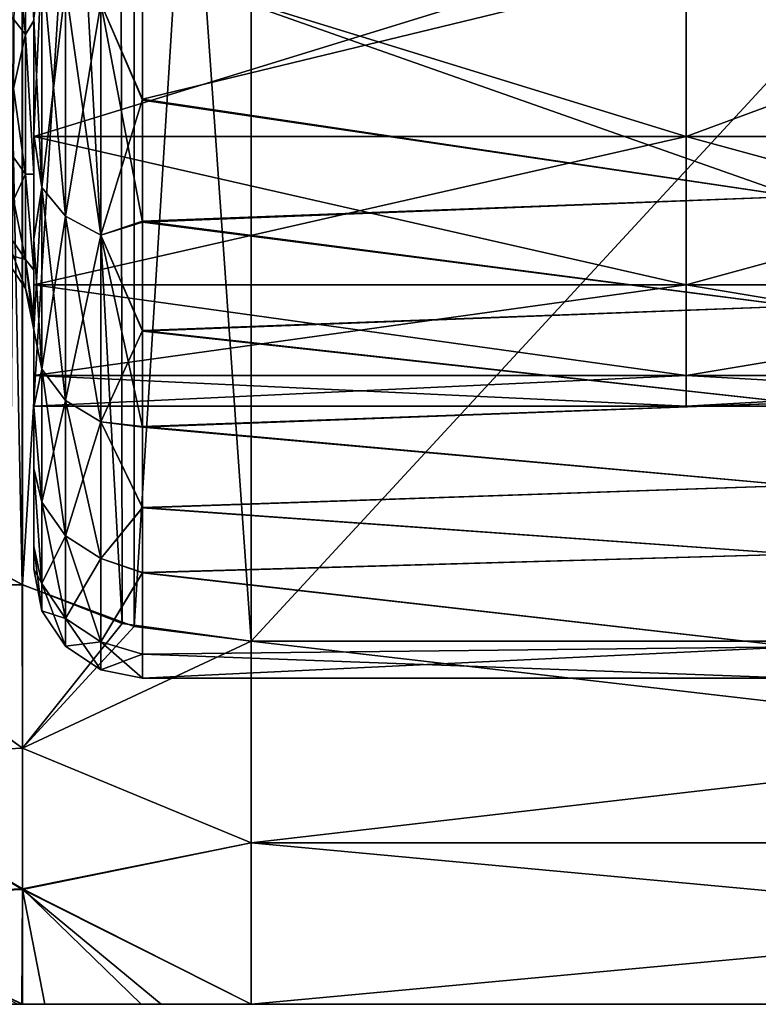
# Model space of a CAD drawing. Header units: metres. Extents: x 26 to 263, y -109 to 109.
# Tile 309 of 656: x 49.7 to 53.09, y 64.3 to 68.83. Entities that reach past the tile are written whole.
import ezdxf

# ---------------------------------------------------------------- set-up
doc = ezdxf.new("R2010")
doc.units = ezdxf.units.M
doc.layers.add('solid_500750', color=7, linetype='CONTINUOUS')

msp = doc.modelspace()

# ---------------------------------------------------------------- linework, layer by layer
at = {"layer": 'solid_500750'}
for points in [[(50.155594, 74.546371, 5.674244), (50.760601, 65.969872, 0.722599), (50.760601, 74.630127, 5.7226)], [(50.760601, 74.630127, -20.06201), (50.760601, 65.969872, -15.062011), (50.221989, 66.036423, -15.100433)], [(50.224606, 74.564514, -20.024128), (50.760601, 74.630127, -20.06201), (50.221989, 66.036423, -15.100433)], [(58.760601, 74.630127, -20.06201), (50.760601, 65.969872, -15.062011), (50.760601, 74.630127, -20.06201)], [(58.760601, 74.630127, -20.06201), (58.760601, 65.969872, -15.062011), (50.760601, 65.969872, -15.062011)], [(58.760601, 65.969872, 0.722599), (50.760601, 74.630127, 5.7226), (50.760601, 65.969872, 0.722599)], [(58.760601, 74.630127, 5.7226), (50.760601, 74.630127, 5.7226), (58.760601, 65.969872, 0.722599)], [(50.224606, 74.564514, -20.024128), (49.708607, 66.228943, -15.211586), (49.708195, 74.371254, -19.91255)], [(50.224606, 74.564514, -20.024128), (50.221989, 66.036423, -15.100433), (49.708607, 66.228943, -15.211586)], [(49.707775, 74.370796, 5.572873), (50.167454, 66.050171, 0.768959), (50.155594, 74.546371, 5.674244)], [(50.155594, 74.546371, 5.674244), (50.167454, 66.050171, 0.768959), (50.760601, 65.969872, 0.722599)], [(49.542622, 74.278694, 5.519701), (49.706978, 66.229179, 0.872309), (49.707775, 74.370796, 5.572873)], [(49.708195, 74.371254, -19.91255), (49.708607, 66.228943, -15.211586), (49.651966, 66.258812, -15.22883)], [(49.682022, 74.357727, -19.904741), (49.708195, 74.371254, -19.91255), (49.651966, 66.258812, -15.22883)], [(49.707775, 74.370796, 5.572873), (49.706978, 66.229179, 0.872309), (50.167454, 66.050171, 0.768959)], [(49.542622, 74.278694, 5.519701), (49.58485, 66.295807, 0.910778), (49.706978, 66.229179, 0.872309)], [(49.722691, 69.628502, -1.571655), (49.760601, 69.798767, -1.091703), (49.760601, 68.82267, -2.342223)], [(49.760601, 69.798767, -1.091703), (49.760601, 68.296707, -1.174338), (49.760601, 67.817726, -1.873355)], [(49.760601, 68.82267, -2.342223), (49.760601, 69.798767, -1.091703), (49.760601, 67.817726, -1.873355)], [(49.760601, 69.798767, -1.091703), (49.760601, 68.830101, -0.521263), (49.760601, 68.296707, -1.174338)], [(49.722691, 68.757767, -2.815195), (49.614292, 68.898438, -2.896413), (49.614292, 69.752937, -1.676066)], [(49.722691, 69.628502, -1.571655), (49.722691, 68.757767, -2.815195), (49.614292, 69.752937, -1.676066)], [(49.722691, 69.628502, -12.767756), (49.760601, 68.820465, -11.99377), (49.760601, 69.795731, -13.244453)], [(49.760601, 69.795731, -13.244453), (49.760601, 68.300194, -13.16974), (49.760601, 68.833923, -13.822434)], [(49.760601, 69.795731, -13.244453), (49.760601, 68.820465, -11.99377), (49.760601, 68.300194, -13.16974)], [(49.722691, 68.757767, -11.524216), (49.722691, 69.628502, -12.767756), (49.614292, 68.898438, -11.442998)], [(49.722691, 68.757767, -11.524216), (49.760601, 68.820465, -11.99377), (49.722691, 69.628502, -12.767756)], [(49.722691, 69.628502, -1.571655), (49.760601, 68.82267, -2.342223), (49.722691, 68.757767, -2.815195)], [(49.760601, 69.213806, -13.115103), (52.760601, 69.213806, -13.115103), (52.760601, 68.289268, -11.794705)], [(49.760601, 69.213806, -13.115103), (52.760601, 68.289268, -11.794705), (49.760601, 68.289268, -11.794705)], [(49.760601, 68.289268, -2.544705), (52.760601, 68.289268, -2.544705), (52.760601, 69.213806, -1.224308)], [(49.760601, 68.289268, -2.544705), (52.760601, 69.213806, -1.224308), (49.760601, 69.213806, -1.224308)], [(49.760601, 68.289268, -11.794705), (49.760601, 69.213806, -1.224308), (49.760601, 69.199997, -7.169705)], [(49.760601, 69.213806, -13.115103), (49.760601, 68.289268, -11.794705), (49.760601, 69.199997, -7.169705)], [(49.760601, 68.289268, -11.794705), (49.760601, 68.289268, -2.544705), (49.760601, 69.213806, -1.224308)], [(52.760601, 68.28923, -11.794628), (52.760601, 68.28923, -2.544783), (52.760601, 69.214035, -1.224002)], [(55.260601, 69.214035, -1.224002), (52.760601, 69.214035, -1.224002), (52.760601, 68.28923, -2.544783)], [(52.760601, 69.214035, -13.115409), (52.760601, 68.28923, -11.794628), (52.760601, 69.214035, -1.224002)], [(55.260601, 68.28923, -2.544783), (55.260601, 69.214035, -1.224002), (52.760601, 68.28923, -2.544783)], [(55.260601, 68.28923, -11.794628), (52.760601, 68.28923, -11.794628), (52.760601, 69.214035, -13.115409)], [(55.260601, 69.214035, -13.115409), (55.260601, 68.28923, -11.794628), (52.760601, 69.214035, -13.115409)], [(52.760601, 68.289268, -2.544705), (52.760601, 68.289268, -11.794705), (52.760601, 69.213806, -13.115103)], [(52.760601, 69.213806, -1.224308), (52.760601, 68.289268, -2.544705), (52.760601, 69.213806, -13.115103)], [(50.260601, 69.07135, 0.445846), (53.260601, 69.188683, 0.555443), (53.260601, 68.013855, -0.720747)], [(50.260601, 68.461143, -14.155576), (53.260601, 68.013855, -13.618665), (53.260601, 69.188683, -14.894855)], [(50.260601, 69.075768, -14.789448), (50.260601, 68.461143, -14.155576), (53.260601, 69.188683, -14.894855)], [(49.798508, 69.093887, -14.375814), (49.760601, 68.833923, -13.822434), (49.760601, 68.300194, -13.16974)], [(49.798508, 68.055328, -13.159812), (49.798508, 69.093887, -14.375814), (49.760601, 68.300194, -13.16974)], [(49.798508, 69.093887, 0.036404), (49.798508, 68.055328, -1.179599), (49.760601, 68.830101, -0.521263)], [(49.906906, 67.923912, -1.084121), (49.798508, 68.055328, -1.179599), (49.798508, 69.093887, 0.036404)], [(49.906906, 68.979034, 0.151264), (49.906906, 67.923912, -1.084121), (49.798508, 69.093887, 0.036404)], [(49.906906, 68.979034, -14.490675), (49.798508, 69.093887, -14.375814), (49.798508, 68.055328, -13.159812)], [(50.069256, 68.90229, -14.567414), (50.260601, 68.461143, -14.155576), (50.260601, 69.075768, -14.789448)], [(50.069256, 68.90229, 0.228003), (50.260601, 69.07135, 0.445846), (50.260601, 68.457077, -0.188406)], [(50.260601, 68.457077, -0.188406), (50.260601, 69.07135, 0.445846), (53.260601, 68.013855, -0.720747)], [(49.906906, 67.923912, -13.255289), (49.906906, 68.979034, -14.490675), (49.798508, 68.055328, -13.159812)], [(50.069256, 67.836113, -1.020332), (49.906906, 67.923912, -1.084121), (49.906906, 68.979034, 0.151264)], [(50.069256, 68.90229, 0.228003), (50.069256, 67.836113, -1.020332), (49.906906, 68.979034, 0.151264)], [(50.069256, 68.90229, -14.567414), (49.906906, 68.979034, -14.490675), (49.906906, 67.923912, -13.255289)], [(49.722691, 68.116196, -4.191045), (49.614292, 68.268837, -4.246601), (49.614292, 68.898438, -2.896413)], [(49.722691, 68.757767, -2.815195), (49.722691, 68.116196, -4.191045), (49.614292, 68.898438, -2.896413)], [(49.722691, 68.757767, -11.524216), (49.614292, 68.898438, -11.442998), (49.614292, 68.268837, -10.09281)], [(50.069256, 67.836113, -13.319079), (50.069256, 68.90229, -14.567414), (49.906906, 67.923912, -13.255289)], [(50.069256, 67.836113, -13.319079), (50.260601, 68.461143, -14.155576), (50.069256, 68.90229, -14.567414)], [(50.069256, 68.90229, 0.228003), (50.260601, 68.457077, -0.188406), (50.260601, 67.896309, -0.874631)], [(50.069256, 68.90229, 0.228003), (50.260601, 67.896309, -0.874631), (50.069256, 67.836113, -1.020332)], [(49.722691, 68.757767, -2.815195), (49.760601, 68.82267, -2.342223), (49.760601, 68.117462, -3.668559)], [(49.722691, 68.757767, -11.524216), (49.760601, 68.116127, -10.667721), (49.760601, 68.820465, -11.99377)], [(49.798508, 68.055328, -1.179599), (49.760601, 68.296707, -1.174338), (49.760601, 68.830101, -0.521263)], [(49.760601, 68.82267, -2.342223), (49.760601, 67.398544, -2.614343), (49.760601, 67.04454, -3.383101)], [(49.760601, 68.117462, -3.668559), (49.760601, 68.82267, -2.342223), (49.760601, 67.04454, -3.383101)], [(49.760601, 68.82267, -2.342223), (49.760601, 67.817726, -1.873355), (49.760601, 67.398544, -2.614343)], [(49.760601, 68.820465, -11.99377), (49.760601, 67.820862, -12.47108), (49.760601, 68.300194, -13.16974)], [(49.760601, 68.820465, -11.99377), (49.760601, 67.401222, -11.730315), (49.760601, 67.820862, -12.47108)], [(49.760601, 68.820465, -11.99377), (49.760601, 68.116127, -10.667721), (49.760601, 67.401222, -11.730315)], [(49.722691, 68.116196, -10.148366), (49.722691, 68.757767, -11.524216), (49.614292, 68.268837, -10.09281)], [(49.722691, 68.116196, -10.148366), (49.760601, 68.116127, -10.667721), (49.722691, 68.757767, -11.524216)], [(49.722691, 68.757767, -2.815195), (49.760601, 68.117462, -3.668559), (49.722691, 68.116196, -4.191045)], [(50.069256, 67.836113, -13.319079), (50.260601, 67.900032, -13.469751), (50.260601, 68.461143, -14.155576)], [(50.260601, 68.461143, -14.155576), (50.260601, 67.900032, -13.469751), (53.260601, 68.013855, -13.618665)], [(50.260601, 67.896309, -0.874631), (50.260601, 68.457077, -0.188406), (53.260601, 68.013855, -0.720747)], [(49.722691, 67.723289, -5.6574), (49.614292, 67.883255, -5.685606), (49.614292, 68.268837, -4.246601)], [(49.722691, 68.116196, -4.191045), (49.722691, 67.723289, -5.6574), (49.614292, 68.268837, -4.246601)], [(49.722691, 68.116196, -10.148366), (49.614292, 68.268837, -10.09281), (49.614292, 67.883255, -8.653805)], [(49.798508, 68.055328, -13.159812), (49.760601, 68.300194, -13.16974), (49.760601, 67.820862, -12.47108)], [(49.798508, 68.055328, -1.179599), (49.760601, 67.817726, -1.873355), (49.760601, 68.296707, -1.174338)], [(49.760601, 68.289268, -11.794705), (52.760601, 68.289268, -11.794705), (52.760601, 67.60804, -10.33383)], [(49.760601, 68.289268, -11.794705), (52.760601, 67.60804, -10.33383), (49.760601, 67.60804, -10.33383)], [(49.760601, 67.60804, -4.005581), (52.760601, 67.60804, -4.005581), (52.760601, 68.289268, -2.544705)], [(49.760601, 67.60804, -4.005581), (52.760601, 68.289268, -2.544705), (49.760601, 68.289268, -2.544705)], [(49.760601, 67.60804, -10.33383), (49.760601, 67.60804, -4.005581), (49.760601, 68.289268, -2.544705)], [(49.760601, 68.289268, -11.794705), (49.760601, 67.60804, -10.33383), (49.760601, 68.289268, -2.544705)], [(52.760601, 67.60804, -4.005581), (52.760601, 67.60804, -10.33383), (52.760601, 68.289268, -11.794705)], [(52.760601, 68.289268, -2.544705), (52.760601, 67.60804, -4.005581), (52.760601, 68.289268, -11.794705)], [(52.760601, 67.607834, -10.333332), (52.760601, 67.607834, -4.006079), (52.760601, 68.28923, -2.544783)], [(55.260601, 68.28923, -2.544783), (52.760601, 68.28923, -2.544783), (52.760601, 67.607834, -4.006079)], [(52.760601, 68.28923, -11.794628), (52.760601, 67.607834, -10.333332), (52.760601, 68.28923, -2.544783)], [(55.260601, 67.607834, -4.006079), (55.260601, 68.28923, -2.544783), (52.760601, 67.607834, -4.006079)], [(55.260601, 67.607834, -10.333332), (52.760601, 67.607834, -10.333332), (52.760601, 68.28923, -11.794628)], [(55.260601, 68.28923, -11.794628), (55.260601, 67.607834, -10.333332), (52.760601, 68.28923, -11.794628)], [(49.722691, 67.723289, -8.682011), (49.722691, 68.116196, -10.148366), (49.614292, 67.883255, -8.653805)], [(49.722691, 68.116196, -4.191045), (49.760601, 68.117462, -3.668559), (49.760601, 67.675896, -4.972677)], [(49.722691, 68.116196, -10.148366), (49.760601, 67.675285, -9.364317), (49.760601, 68.116127, -10.667721)], [(49.722691, 67.723289, -8.682011), (49.760601, 67.675285, -9.364317), (49.722691, 68.116196, -10.148366)], [(49.722691, 68.116196, -4.191045), (49.760601, 67.675896, -4.972677), (49.722691, 67.723289, -5.6574)], [(49.760601, 68.117462, -3.668559), (49.760601, 67.04454, -3.383101), (49.760601, 66.761055, -4.171138)], [(49.760601, 67.675896, -4.972677), (49.760601, 68.117462, -3.668559), (49.760601, 66.761055, -4.171138)], [(49.760601, 68.116127, -10.667721), (49.760601, 67.046684, -10.96153), (49.760601, 67.401222, -11.730315)], [(49.760601, 68.116127, -10.667721), (49.760601, 66.762573, -10.1731), (49.760601, 67.046684, -10.96153)], [(49.760601, 68.116127, -10.667721), (49.760601, 67.675285, -9.364317), (49.760601, 66.762573, -10.1731)], [(49.798508, 68.055328, -13.159812), (49.760601, 67.820862, -12.47108), (49.760601, 67.401222, -11.730315)], [(49.798508, 67.219772, -11.796312), (49.798508, 68.055328, -13.159812), (49.760601, 67.401222, -11.730315)], [(49.798508, 68.055328, -1.179599), (49.798508, 67.219772, -2.543098), (49.760601, 67.817726, -1.873355)], [(49.906906, 67.075043, -2.469354), (49.798508, 67.219772, -2.543098), (49.798508, 68.055328, -1.179599)], [(49.906906, 67.923912, -1.084121), (49.906906, 67.075043, -2.469354), (49.798508, 68.055328, -1.179599)], [(49.906906, 67.923912, -13.255289), (49.798508, 68.055328, -13.159812), (49.798508, 67.219772, -11.796312)], [(50.260601, 67.896309, -0.874631), (53.260601, 68.013855, -0.720747), (53.260601, 67.509895, -1.426634)], [(50.260601, 67.900032, -13.469751), (53.260601, 67.509895, -12.912777), (53.260601, 68.013855, -13.618665)], [(49.906906, 67.075043, -11.870057), (49.906906, 67.923912, -13.255289), (49.798508, 67.219772, -11.796312)], [(50.069256, 66.97834, -2.420084), (49.906906, 67.075043, -2.469354), (49.906906, 67.923912, -1.084121)], [(50.069256, 67.836113, -1.020332), (50.069256, 66.97834, -2.420084), (49.906906, 67.923912, -1.084121)], [(50.069256, 67.836113, -13.319079), (49.906906, 67.923912, -13.255289), (49.906906, 67.075043, -11.870057)], [(50.069256, 67.836113, -13.319079), (50.260601, 67.397171, -12.736545), (50.260601, 67.900032, -13.469751)], [(50.069256, 67.836113, -1.020332), (50.260601, 67.896309, -0.874631), (50.260601, 67.393829, -1.608218)], [(50.260601, 67.900032, -13.469751), (50.260601, 67.397171, -12.736545), (53.260601, 67.509895, -12.912777)], [(50.260601, 67.393829, -1.608218), (50.260601, 67.896309, -0.874631), (53.260601, 67.509895, -1.426634)], [(49.722691, 67.590981, -7.169705), (49.614292, 67.753418, -7.169705), (49.614292, 67.883255, -5.685606)], [(49.722691, 67.723289, -8.682011), (49.614292, 67.883255, -8.653805), (49.614292, 67.753418, -7.169705)], [(49.722691, 67.723289, -5.6574), (49.722691, 67.590981, -7.169705), (49.614292, 67.883255, -5.685606)], [(49.798508, 67.219772, -2.543098), (49.760601, 67.398544, -2.614343), (49.760601, 67.817726, -1.873355)], [(50.069256, 66.97834, -11.919327), (50.069256, 67.836113, -13.319079), (49.906906, 67.075043, -11.870057)], [(50.069256, 66.97834, -11.919327), (50.260601, 67.397171, -12.736545), (50.069256, 67.836113, -13.319079)], [(50.069256, 67.836113, -1.020332), (50.260601, 67.393829, -1.608218), (50.260601, 66.952965, -2.3861)], [(50.069256, 67.836113, -1.020332), (50.260601, 66.952965, -2.3861), (50.069256, 66.97834, -2.420084)], [(49.722691, 67.723289, -8.682011), (49.614292, 67.753418, -7.169705), (49.722691, 67.590981, -7.169705)], [(49.722691, 67.723289, -5.6574), (49.760601, 67.457687, -6.164541), (49.760601, 67.400002, -7.169705)], [(49.722691, 67.723289, -5.6574), (49.760601, 67.400002, -7.169705), (49.722691, 67.590981, -7.169705)], [(49.722691, 67.723289, -8.682011), (49.760601, 67.457535, -8.173543), (49.760601, 67.675285, -9.364317)], [(49.722691, 67.723289, -8.682011), (49.722691, 67.590981, -7.169705), (49.760601, 67.457535, -8.173543)], [(49.722691, 67.723289, -5.6574), (49.760601, 67.675896, -4.972677), (49.760601, 67.457687, -6.164541)], [(49.760601, 67.675896, -4.972677), (49.760601, 66.761055, -4.171138), (49.760601, 66.405098, -5.729586)], [(49.760601, 67.457687, -6.164541), (49.760601, 67.675896, -4.972677), (49.760601, 66.405098, -5.729586)], [(49.760601, 67.675285, -9.364317), (49.760601, 66.405518, -8.612732), (49.760601, 66.762573, -10.1731)], [(49.760601, 67.675285, -9.364317), (49.760601, 67.457535, -8.173543), (49.760601, 66.405518, -8.612732)], [(49.722691, 67.590981, -7.169705), (49.760601, 67.400002, -7.169705), (49.760601, 67.457535, -8.173543)], [(49.760601, 67.60804, -10.33383), (52.760601, 67.60804, -10.33383), (52.760601, 67.190681, -8.776314)], [(49.760601, 67.60804, -10.33383), (52.760601, 67.190681, -8.776314), (49.760601, 67.190681, -8.776314)], [(49.760601, 67.190681, -5.563097), (52.760601, 67.190681, -5.563097), (52.760601, 67.60804, -4.005581)], [(49.760601, 67.190681, -5.563097), (52.760601, 67.60804, -4.005581), (49.760601, 67.60804, -4.005581)], [(49.760601, 67.190681, -8.776314), (49.760601, 67.190681, -5.563097), (49.760601, 67.60804, -4.005581)], [(49.760601, 67.60804, -10.33383), (49.760601, 67.190681, -8.776314), (49.760601, 67.60804, -4.005581)], [(52.760601, 67.190681, -5.563097), (52.760601, 67.190681, -8.776314), (52.760601, 67.60804, -10.33383)], [(52.760601, 67.60804, -4.005581), (52.760601, 67.190681, -5.563097), (52.760601, 67.60804, -10.33383)], [(52.760601, 67.190536, -8.775919), (52.760601, 67.190536, -5.563492), (52.760601, 67.607834, -4.006079)], [(55.260601, 67.607834, -4.006079), (52.760601, 67.607834, -4.006079), (52.760601, 67.190536, -5.563492)], [(52.760601, 67.607834, -10.333332), (52.760601, 67.190536, -8.775919), (52.760601, 67.607834, -4.006079)], [(55.260601, 67.190536, -5.563492), (55.260601, 67.607834, -4.006079), (52.760601, 67.190536, -5.563492)], [(55.260601, 67.190536, -8.775919), (52.760601, 67.190536, -8.775919), (52.760601, 67.607834, -10.333332)], [(55.260601, 67.607834, -10.333332), (55.260601, 67.190536, -8.775919), (52.760601, 67.607834, -10.333332)], [(50.260601, 67.393829, -1.608218), (53.260601, 67.509895, -1.426634), (53.260601, 67.065605, -2.172123)], [(50.260601, 67.397171, -12.736545), (53.260601, 67.065605, -12.167288), (53.260601, 67.509895, -12.912777)], [(49.760601, 67.457687, -6.164541), (49.760601, 66.405098, -5.729586), (49.760601, 66.300003, -7.169705)], [(49.760601, 67.457687, -6.164541), (49.760601, 66.300003, -7.169705), (49.760601, 67.400002, -7.169705)], [(49.760601, 67.457535, -8.173543), (49.760601, 67.400002, -7.169705), (49.760601, 66.405518, -8.612732)], [(49.798508, 67.219772, -11.796312), (49.760601, 67.401222, -11.730315), (49.760601, 67.046684, -10.96153)], [(49.760601, 67.400002, -7.169705), (49.760601, 66.300003, -7.169705), (49.760601, 66.405518, -8.612732)], [(49.798508, 67.219772, -2.543098), (49.760601, 67.04454, -3.383101), (49.760601, 67.398544, -2.614343)], [(50.069256, 66.97834, -11.919327), (50.260601, 66.955826, -11.958898), (50.260601, 67.397171, -12.736545)], [(50.260601, 67.397171, -12.736545), (50.260601, 66.955826, -11.958898), (53.260601, 67.065605, -12.167288)], [(50.260601, 66.952965, -2.3861), (50.260601, 67.393829, -1.608218), (53.260601, 67.065605, -2.172123)], [(49.798508, 66.607803, -10.318891), (49.798508, 67.219772, -11.796312), (49.760601, 67.046684, -10.96153)], [(49.798508, 67.219772, -2.543098), (49.798508, 66.607803, -4.02052), (49.760601, 67.04454, -3.383101)], [(49.906906, 66.453316, -3.970325), (49.798508, 66.607803, -4.02052), (49.798508, 67.219772, -2.543098)], [(49.906906, 67.075043, -2.469354), (49.906906, 66.453316, -3.970325), (49.798508, 67.219772, -2.543098)], [(49.906906, 67.075043, -11.870057), (49.798508, 67.219772, -11.796312), (49.798508, 66.607803, -10.318891)], [(49.760601, 67.190681, -8.776314), (52.760601, 67.190681, -8.776314), (52.760601, 67.05011, -7.169705)], [(49.760601, 67.05011, -7.169705), (52.760601, 67.05011, -7.169705), (52.760601, 67.190681, -5.563097)], [(49.760601, 67.190681, -8.776314), (52.760601, 67.05011, -7.169705), (49.760601, 67.05011, -7.169705)], [(49.760601, 67.05011, -7.169705), (52.760601, 67.190681, -5.563097), (49.760601, 67.190681, -5.563097)], [(49.760601, 67.190681, -8.776314), (49.760601, 67.05011, -7.169705), (49.760601, 67.190681, -5.563097)], [(52.760601, 67.190681, -5.563097), (52.760601, 67.05011, -7.169705), (52.760601, 67.190681, -8.776314)], [(52.760601, 67.190536, -8.775919), (52.760601, 67.050011, -7.169705), (52.760601, 67.190536, -5.563492)], [(55.260601, 67.190536, -5.563492), (52.760601, 67.190536, -5.563492), (52.760601, 67.050011, -7.169705)], [(55.260601, 67.050011, -7.169705), (52.760601, 67.050011, -7.169705), (52.760601, 67.190536, -8.775919)], [(55.260601, 67.050011, -7.169705), (55.260601, 67.190536, -5.563492), (52.760601, 67.050011, -7.169705)], [(55.260601, 67.190536, -8.775919), (55.260601, 67.050011, -7.169705), (52.760601, 67.190536, -8.775919)], [(49.798508, 66.607803, -10.318891), (49.760601, 67.046684, -10.96153), (49.760601, 66.762573, -10.1731)], [(49.798508, 66.607803, -4.02052), (49.760601, 66.761055, -4.171138), (49.760601, 67.04454, -3.383101)], [(49.906906, 66.453316, -10.369086), (49.906906, 67.075043, -11.870057), (49.798508, 66.607803, -10.318891)], [(50.069256, 66.350105, -3.936788), (49.906906, 66.453316, -3.970325), (49.906906, 67.075043, -2.469354)], [(50.069256, 66.97834, -2.420084), (50.069256, 66.350105, -3.936788), (49.906906, 67.075043, -2.469354)], [(50.069256, 66.97834, -11.919327), (49.906906, 67.075043, -11.870057), (49.906906, 66.453316, -10.369086)], [(50.260601, 66.952965, -2.3861), (53.260601, 67.065605, -2.172123), (53.260601, 66.684296, -2.952196)], [(50.260601, 66.955826, -11.958898), (53.260601, 66.684296, -11.387215), (53.260601, 67.065605, -12.167288)], [(50.069256, 66.350105, -10.402622), (50.069256, 66.97834, -11.919327), (49.906906, 66.453316, -10.369086)], [(50.069256, 66.97834, -11.919327), (50.260601, 66.584038, -11.150926), (50.260601, 66.955826, -11.958898)], [(50.069256, 66.350105, -10.402622), (50.260601, 66.584038, -11.150926), (50.069256, 66.97834, -11.919327)], [(50.069256, 66.97834, -2.420084), (50.260601, 66.952965, -2.3861), (50.260601, 66.581764, -3.194045)], [(50.069256, 66.97834, -2.420084), (50.260601, 66.581764, -3.194045), (50.069256, 66.350105, -3.936788)], [(50.260601, 66.955826, -11.958898), (50.260601, 66.584038, -11.150926), (53.260601, 66.684296, -11.387215)], [(50.260601, 66.581764, -3.194045), (50.260601, 66.952965, -2.3861), (53.260601, 66.684296, -2.952196)], [(49.798508, 66.234489, -8.763926), (49.760601, 66.762573, -10.1731), (49.760601, 66.405518, -8.612732)], [(49.798508, 66.234489, -8.763926), (49.798508, 66.607803, -10.318891), (49.760601, 66.762573, -10.1731)], [(49.798508, 66.234489, -5.575485), (49.760601, 66.405098, -5.729586), (49.760601, 66.761055, -4.171138)], [(49.798508, 66.607803, -4.02052), (49.798508, 66.234489, -5.575485), (49.760601, 66.761055, -4.171138)], [(50.260601, 66.581764, -3.194045), (53.260601, 66.684296, -2.952196), (53.260601, 66.369041, -3.760177)], [(50.260601, 66.584038, -11.150926), (53.260601, 66.369041, -10.579234), (53.260601, 66.684296, -11.387215)], [(49.906906, 66.074051, -5.550075), (49.798508, 66.234489, -5.575485), (49.798508, 66.607803, -4.02052)], [(49.906906, 66.453316, -3.970325), (49.906906, 66.074051, -5.550075), (49.798508, 66.607803, -4.02052)], [(49.906906, 66.453316, -10.369086), (49.798508, 66.607803, -10.318891), (49.798508, 66.234489, -8.763926)], [(50.069256, 66.350105, -10.402622), (50.260601, 66.285004, -10.324038), (50.260601, 66.584038, -11.150926)], [(50.260601, 66.584038, -11.150926), (50.260601, 66.285004, -10.324038), (53.260601, 66.369041, -10.579234)], [(50.069256, 66.350105, -3.936788), (50.260601, 66.581764, -3.194045), (50.260601, 66.283386, -4.020515)], [(50.260601, 66.283386, -4.020515), (50.260601, 66.581764, -3.194045), (53.260601, 66.369041, -3.760177)], [(49.906906, 66.074051, -8.789336), (49.906906, 66.453316, -10.369086), (49.798508, 66.234489, -8.763926)], [(50.069256, 65.966866, -5.533098), (49.906906, 66.074051, -5.550075), (49.906906, 66.453316, -3.970325)], [(50.069256, 66.350105, -3.936788), (50.069256, 65.966866, -5.533098), (49.906906, 66.453316, -3.970325)], [(50.069256, 66.350105, -10.402622), (49.906906, 66.453316, -10.369086), (49.906906, 66.074051, -8.789336)], [(49.798508, 66.234489, -8.763926), (49.760601, 66.405518, -8.612732), (49.760601, 66.300003, -7.169705)], [(49.798508, 66.109024, -7.169705), (49.760601, 66.300003, -7.169705), (49.760601, 66.405098, -5.729586)], [(49.798508, 66.234489, -5.575485), (49.798508, 66.109024, -7.169705), (49.760601, 66.405098, -5.729586)], [(50.260601, 66.283386, -4.020515), (53.260601, 66.369041, -3.760177), (53.260601, 65.943207, -5.441743)], [(50.260601, 66.285004, -10.324038), (53.260601, 65.943207, -8.897668), (53.260601, 66.369041, -10.579234)], [(50.069256, 65.966866, -8.806314), (50.069256, 66.350105, -10.402622), (49.906906, 66.074051, -8.789336)], [(50.069256, 65.966866, -8.806314), (50.260601, 66.285004, -10.324038), (50.069256, 66.350105, -10.402622)], [(50.069256, 66.350105, -3.936788), (50.260601, 66.283386, -4.020515), (50.069256, 65.966866, -5.533098)], [(49.706978, 66.229179, 0.872309), (49.58485, 66.295807, 0.910778), (48.702442, 66.211494, 0.306525)], [(49.798508, 66.234489, -8.763926), (49.760601, 66.300003, -7.169705), (49.798508, 66.109024, -7.169705)], [(50.069256, 65.966866, -8.806314), (50.260601, 65.909988, -8.685508), (50.260601, 66.285004, -10.324038)], [(50.069256, 65.966866, -5.533098), (50.260601, 66.283386, -4.020515), (50.260601, 65.909538, -5.65701)], [(50.260601, 66.285004, -10.324038), (50.260601, 65.909988, -8.685508), (53.260601, 65.943207, -8.897668)], [(50.260601, 65.909538, -5.65701), (50.260601, 66.283386, -4.020515), (53.260601, 65.943207, -5.441743)], [(48.702442, 66.204338, -14.636278), (49.651966, 66.258812, -15.22883), (49.708607, 66.228943, -15.211586)], [(49.708447, 65.478195, -0.170404), (49.706978, 66.229179, 0.872309), (48.702442, 66.211494, 0.306525)], [(48.702442, 66.204338, -14.636278), (49.708607, 66.228943, -15.211586), (49.708447, 65.477547, -14.168008)], [(50.167454, 66.050171, 0.768959), (49.706978, 66.229179, 0.872309), (49.708447, 65.478195, -0.170404)], [(49.708447, 65.477547, -14.168008), (49.708607, 66.228943, -15.211586), (50.221989, 66.036423, -15.100433)], [(49.906906, 65.946587, -7.169705), (49.798508, 66.109024, -7.169705), (49.798508, 66.234489, -5.575485)], [(49.906906, 66.074051, -8.789336), (49.798508, 66.234489, -8.763926), (49.798508, 66.109024, -7.169705)], [(49.906906, 66.074051, -5.550075), (49.906906, 65.946587, -7.169705), (49.798508, 66.234489, -5.575485)], [(49.708447, 65.478195, -0.170404), (48.702442, 66.211494, 0.306525), (48.702442, 65.42981, -0.883924)], [(48.702442, 65.428513, -13.453241), (48.702442, 66.204338, -14.636278), (49.708447, 65.477547, -14.168008)], [(49.906906, 66.074051, -8.789336), (49.798508, 66.109024, -7.169705), (49.906906, 65.946587, -7.169705)], [(50.760601, 65.969872, 0.722599), (50.167454, 66.050171, 0.768959), (49.708447, 65.478195, -0.170404)], [(50.069256, 65.838058, -7.169705), (49.906906, 65.946587, -7.169705), (49.906906, 66.074051, -5.550075)], [(50.069256, 65.966866, -8.806314), (49.906906, 66.074051, -8.789336), (49.906906, 65.946587, -7.169705)], [(50.069256, 65.966866, -5.533098), (50.069256, 65.838058, -7.169705), (49.906906, 66.074051, -5.550075)], [(49.708447, 65.477547, -14.168008), (50.221989, 66.036423, -15.100433), (50.760601, 65.969872, -15.062011)], [(49.708447, 65.477547, -14.168008), (50.760601, 65.969872, -15.062011), (50.760601, 65.041672, -13.669705)], [(50.760601, 65.041672, -0.669705), (50.760601, 65.969872, 0.722599), (49.708447, 65.478195, -0.170404)], [(50.069256, 65.966866, -8.806314), (49.906906, 65.946587, -7.169705), (50.069256, 65.838058, -7.169705)], [(50.069256, 65.966866, -5.533098), (50.260601, 65.909538, -5.65701), (50.260601, 65.800003, -7.169705)], [(50.069256, 65.966866, -5.533098), (50.260601, 65.800003, -7.169705), (50.069256, 65.838058, -7.169705)], [(50.069256, 65.966866, -8.806314), (50.069256, 65.838058, -7.169705), (50.260601, 65.909988, -8.685508)], [(58.760601, 65.041672, -13.669705), (50.760601, 65.041672, -13.669705), (50.760601, 65.969872, -15.062011)], [(58.760601, 65.969872, -15.062011), (58.760601, 65.041672, -13.669705), (50.760601, 65.969872, -15.062011)], [(58.760601, 65.969872, 0.722599), (50.760601, 65.969872, 0.722599), (50.760601, 65.041672, -0.669705)], [(58.760601, 65.041672, -0.669705), (58.760601, 65.969872, 0.722599), (50.760601, 65.041672, -0.669705)], [(50.069256, 65.838058, -7.169705), (50.260601, 65.800003, -7.169705), (50.260601, 65.909988, -8.685508)], [(50.260601, 65.909538, -5.65701), (53.260601, 65.943207, -5.441743), (53.260601, 65.800003, -7.169705)], [(50.260601, 65.800003, -7.169705), (53.260601, 65.800003, -7.169705), (53.260601, 65.943207, -8.897668)], [(50.260601, 65.909988, -8.685508), (50.260601, 65.800003, -7.169705), (53.260601, 65.943207, -8.897668)], [(50.260601, 65.909538, -5.65701), (53.260601, 65.800003, -7.169705), (50.260601, 65.800003, -7.169705)], [(49.708447, 64.827957, -1.296549), (49.708447, 65.478195, -0.170404), (48.702442, 65.42981, -0.883924)], [(48.702442, 65.428513, -13.453241), (49.708447, 65.477547, -14.168008), (49.708447, 64.830215, -13.047258)], [(50.760601, 65.041672, -0.669705), (49.708447, 65.478195, -0.170404), (49.708447, 64.827957, -1.296549)], [(49.708447, 64.830215, -13.047258), (49.708447, 65.477547, -14.168008), (50.760601, 65.041672, -13.669705)], [(49.708447, 64.827957, -1.296549), (48.702442, 65.42981, -0.883924), (48.702442, 64.787964, -2.155229)], [(48.702442, 64.790688, -12.190441), (48.702442, 65.428513, -13.453241), (49.708447, 64.830215, -13.047258)], [(49.708447, 64.830215, -13.047258), (50.760601, 65.041672, -13.669705), (50.760601, 64.300003, -12.169705)], [(50.760601, 64.300003, -2.169705), (50.760601, 65.041672, -0.669705), (49.708447, 64.827957, -1.296549)], [(58.760601, 64.300003, -12.169705), (50.760601, 64.300003, -12.169705), (50.760601, 65.041672, -13.669705)], [(58.760601, 65.041672, -13.669705), (58.760601, 64.300003, -12.169705), (50.760601, 65.041672, -13.669705)], [(58.760601, 65.041672, -0.669705), (50.760601, 65.041672, -0.669705), (50.760601, 64.300003, -2.169705)], [(58.760601, 65.041672, -0.669705), (50.760601, 64.300003, -2.169705), (58.760601, 64.300003, -2.169705)], [(48.702442, 64.790688, -12.190441), (49.708447, 64.830215, -13.047258), (49.708527, 64.300003, -11.870331)], [(49.705738, 64.300003, -2.471993), (49.708447, 64.827957, -1.296549), (48.702442, 64.787964, -2.155229)], [(49.81192, 64.300003, -2.411981), (49.708447, 64.827957, -1.296549), (49.705738, 64.300003, -2.471993)], [(50.255093, 64.300003, -12.101536), (49.708447, 64.830215, -13.047258), (50.760601, 64.300003, -12.169705)], [(50.255093, 64.300003, -12.101536), (49.708527, 64.300003, -11.870331), (49.708447, 64.830215, -13.047258)], [(50.347229, 64.300003, -2.215456), (49.708447, 64.827957, -1.296549), (49.81192, 64.300003, -2.411981)], [(50.347229, 64.300003, -2.215456), (50.760601, 64.300003, -2.169705), (49.708447, 64.827957, -1.296549)], [(48.702442, 64.790688, -12.190441), (49.708527, 64.300003, -11.870331), (49.686707, 64.300003, -11.857272)], [(49.278076, 64.300003, -2.787472), (49.705738, 64.300003, -2.471993), (48.702442, 64.787964, -2.155229)], [(49.278076, 64.300003, -2.787472), (49.686707, 64.300003, -11.857272), (49.708527, 64.300003, -11.870331)], [(49.278076, 64.300003, -2.787472), (49.708527, 64.300003, -11.870331), (49.705738, 64.300003, -2.471993)], [(49.705738, 64.300003, -2.471993), (49.708527, 64.300003, -11.870331), (50.255093, 64.300003, -12.101536)], [(49.81192, 64.300003, -2.411981), (49.705738, 64.300003, -2.471993), (50.255093, 64.300003, -12.101536)], [(50.347229, 64.300003, -2.215456), (49.81192, 64.300003, -2.411981), (50.255093, 64.300003, -12.101536)], [(50.347229, 64.300003, -2.215456), (50.255093, 64.300003, -12.101536), (50.760601, 64.300003, -12.169705)], [(50.347229, 64.300003, -2.215456), (50.760601, 64.300003, -12.169705), (50.760601, 64.300003, -2.169705)], [(50.760601, 64.300003, -2.169705), (50.760601, 64.300003, -12.169705), (58.760601, 64.300003, -12.169705)], [(58.760601, 64.300003, -2.169705), (50.760601, 64.300003, -2.169705), (58.760601, 64.300003, -12.169705)]]:
    msp.add_3dface(points, dxfattribs=at)

doc.saveas('drawing.dxf')
